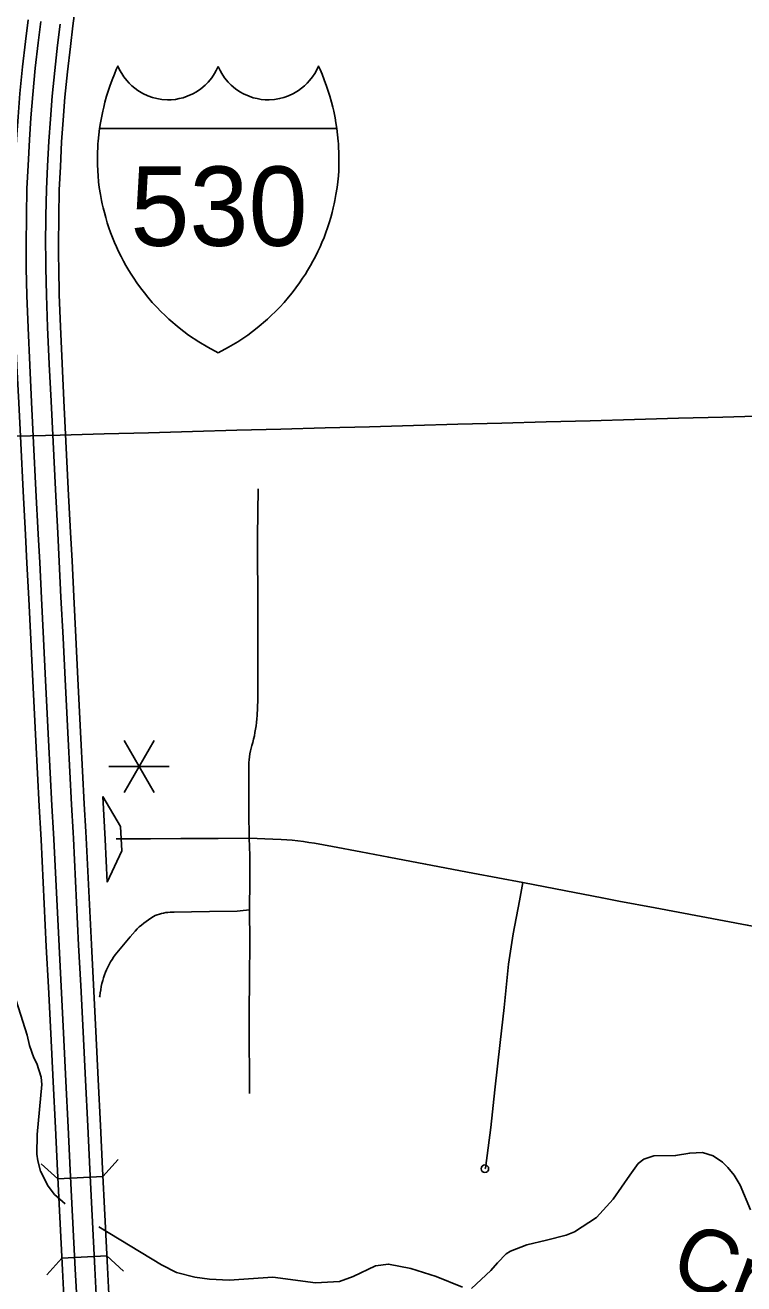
# Model space of a CAD drawing. Extents: x -19 to 366, y -4 to 359.
# Drawn here: x 155.582 to 156.487, y 181.938 to 183.524 of the extents above; entities that cross this region are included whole.
import ezdxf

# ---------------------------------------------------------------- set-up
doc = ezdxf.new("R2010")
doc.units = 0
for name, color, linetype in [('Level 19', 7, 'Continuous'), ('Level 23', 7, 'Continuous'), ('Level 31', 7, 'Continuous'), ('Level 35', 7, 'Continuous'), ('Level 39', 7, 'Continuous'), ('Level 42', 7, 'Continuous'), ('Level 48', 7, 'Continuous'), ('Level 60', 7, 'Continuous')]:
    doc.layers.add(name, color=color, linetype=linetype)

msp = doc.modelspace()

# ---------------------------------------------------------------- linework, layer by layer
at = {"layer": 'Level 19'}
for points in [[(155.6461, 183.5516), (155.6422, 183.5236), (155.639, 183.4974), (155.6353, 183.4657), (155.6321, 183.4336), (155.63, 183.4049), (155.628, 183.3773), (155.6265, 183.3459), (155.6251, 183.317), (155.6243, 183.2833), (155.624, 183.2473), (155.6241, 183.2331), (155.6243, 183.2188), (155.625, 183.1847), (155.6264, 183.1447), (155.6285, 183.098), (155.6309, 183.0514), (155.6334, 183.0003), (155.6363, 182.9403), (155.6392, 182.8853), (155.6411, 182.8495), (155.6433, 182.8044), (155.6459, 182.7531)], [(155.5892, 182.7503), (155.5866, 182.8016), (155.5843, 182.8466), (155.5825, 182.8824), (155.5796, 182.9374), (155.5766, 182.9976), (155.5741, 183.0486), (155.5718, 183.0953), (155.5696, 183.1424), (155.5682, 183.1832), (155.5674, 183.2179), (155.5673, 183.2325), (155.5671, 183.2473), (155.5675, 183.2842), (155.5683, 183.319), (155.5697, 183.3486), (155.5713, 183.3807), (155.5733, 183.409), (155.5755, 183.4385), (155.5788, 183.4718), (155.5826, 183.5041), (155.5858, 183.531)], [(155.6018, 183.5289), (155.5985, 183.5022), (155.5948, 183.4701), (155.5916, 183.4371), (155.5894, 183.4078), (155.5874, 183.3798), (155.5858, 183.3478), (155.5844, 183.3185), (155.5836, 183.284), (155.5832, 183.2473), (155.5834, 183.2327), (155.5835, 183.2182), (155.5843, 183.1836), (155.5857, 183.143), (155.5879, 183.096), (155.5902, 183.0494), (155.5927, 182.9983), (155.5957, 182.9383), (155.5986, 182.8832), (155.6004, 182.8474), (155.6026, 182.8024), (155.6052, 182.7511)], [(155.6298, 182.7523), (155.6272, 182.8036), (155.625, 182.8487), (155.6232, 182.8845), (155.6203, 182.9395), (155.6173, 182.9996), (155.6148, 183.0506), (155.6125, 183.0972), (155.6103, 183.144), (155.6089, 183.1843), (155.6082, 183.2185), (155.608, 183.2329), (155.6079, 183.2473), (155.6082, 183.2836), (155.609, 183.3176), (155.6104, 183.3466), (155.612, 183.3783), (155.614, 183.406), (155.6161, 183.435), (155.6193, 183.4674), (155.623, 183.4993), (155.6262, 183.5257)], [(155.6087, 182.3632), (155.6021, 182.4977), (155.6018, 182.5049), (155.5999, 182.5403), (155.5956, 182.6225), (155.5919, 182.6977), (155.5892, 182.7503)], [(155.6052, 182.7511), (155.6079, 182.6985), (155.6117, 182.6234), (155.6159, 182.5412), (155.6179, 182.5057), (155.6182, 182.4985), (155.6248, 182.3639)], [(155.6494, 182.3652), (155.6428, 182.4997), (155.6424, 182.507), (155.6405, 182.5425), (155.6363, 182.6246), (155.6325, 182.6998), (155.6298, 182.7523)], [(155.6459, 182.7531), (155.6486, 182.7006), (155.6524, 182.6254), (155.6566, 182.5433), (155.6585, 182.5078), (155.6589, 182.5005), (155.6655, 182.3659)], [(155.6322, 181.8971), (155.629, 181.956), (155.6259, 182.0225), (155.6229, 182.0807), (155.6204, 182.1349), (155.6173, 182.1927), (155.6145, 182.2539), (155.6114, 182.3122), (155.6087, 182.3632)], [(155.6248, 182.3639), (155.6274, 182.3131), (155.6305, 182.2547), (155.6334, 182.1935), (155.6364, 182.1357), (155.6389, 182.0815), (155.6419, 182.0233), (155.6451, 181.9568), (155.6483, 181.8979)], [(155.6729, 181.8992), (155.6697, 181.9581), (155.6665, 182.0246), (155.6635, 182.0827), (155.661, 182.1369), (155.658, 182.1948), (155.6551, 182.2559), (155.652, 182.3143), (155.6494, 182.3652)], [(155.6655, 182.3659), (155.6681, 182.3152), (155.6712, 182.2567), (155.6741, 182.1956), (155.6771, 182.1377), (155.6796, 182.0834), (155.6826, 182.0254), (155.6858, 181.9589), (155.6889, 181.9)]]:
    msp.add_lwpolyline(points, dxfattribs=at)
at = {"layer": 'Level 23'}
for points in [[(155.6758, 183.3944), (155.6769, 183.4016), (155.6781, 183.4079), (155.6797, 183.416), (155.681, 183.4213), (155.6826, 183.4276), (155.6846, 183.435), (155.6865, 183.4412), (155.6887, 183.4476), (155.6915, 183.4554), (155.6945, 183.4628), (155.6969, 183.4685), (155.6989, 183.473), (155.7011, 183.4681), (155.7037, 183.4635), (155.7064, 183.4593), (155.7101, 183.4546), (155.713, 183.4514), (155.7165, 183.4479), (155.7201, 183.4449), (155.724, 183.4421), (155.7302, 183.4384), (155.7366, 183.4354), (155.7423, 183.4334), (155.748, 183.4319), (155.7541, 183.4309), (155.7612, 183.4304), (155.7658, 183.4305), (155.7712, 183.431), (155.776, 183.4319), (155.7811, 183.4331), (155.7862, 183.4348), (155.7931, 183.4379), (155.7979, 183.4405), (155.8034, 183.4443), (155.8087, 183.4488), (155.8126, 183.4527), (155.817, 183.4581), (155.8207, 183.4635), (155.8228, 183.4674), (155.8252, 183.4724)], [(155.8252, 183.4724), (155.8275, 183.4674), (155.8297, 183.4635), (155.8333, 183.4581), (155.8377, 183.4527), (155.8416, 183.4488), (155.8469, 183.4443), (155.8525, 183.4405), (155.8572, 183.4379), (155.8641, 183.4348), (155.8693, 183.4331), (155.8744, 183.4319), (155.8792, 183.431), (155.8845, 183.4305), (155.8892, 183.4304), (155.8962, 183.4309), (155.9024, 183.4319), (155.908, 183.4334), (155.9138, 183.4354), (155.9201, 183.4384), (155.9263, 183.4421), (155.9302, 183.4449), (155.9338, 183.4479), (155.9374, 183.4514), (155.9403, 183.4546), (155.9439, 183.4593), (155.9467, 183.4635), (155.9492, 183.4681), (155.9514, 183.473), (155.9535, 183.4685), (155.9559, 183.4628), (155.9588, 183.4554), (155.9617, 183.4476), (155.9638, 183.4412), (155.9657, 183.435), (155.9678, 183.4276), (155.9694, 183.4213), (155.9706, 183.416), (155.9723, 183.4079), (155.9734, 183.4016), (155.9745, 183.3944)], [(155.8252, 183.1115), (155.8121, 183.1185), (155.8006, 183.1254), (155.7879, 183.134), (155.7761, 183.1429), (155.7632, 183.1539), (155.7583, 183.1584), (155.7529, 183.1638), (155.7478, 183.169), (155.7422, 183.1751), (155.7367, 183.1815), (155.7322, 183.1871), (155.7272, 183.1935), (155.7227, 183.1998), (155.7189, 183.2055), (155.7154, 183.2107), (155.7126, 183.2153), (155.7089, 183.2217), (155.706, 183.2269), (155.7028, 183.233), (155.6997, 183.2393), (155.697, 183.2452), (155.6945, 183.2508), (155.6919, 183.2571), (155.6897, 183.263), (155.6875, 183.2691), (155.6855, 183.2755), (155.6835, 183.282), (155.6818, 183.2883), (155.6803, 183.2942), (155.6791, 183.2995), (155.6783, 183.3034), (155.6769, 183.311), (155.6755, 183.3198), (155.6746, 183.3271), (155.6739, 183.3348), (155.6735, 183.3411), (155.6732, 183.349), (155.6731, 183.3564), (155.6733, 183.3646), (155.6735, 183.37), (155.6738, 183.375), (155.674, 183.3781), (155.6748, 183.3862), (155.6758, 183.3944)], [(155.9745, 183.3944), (155.6758, 183.3944)], [(155.6758, 183.3944), (155.9745, 183.3944)], [(155.9745, 183.3944), (155.9755, 183.3862), (155.9763, 183.3781), (155.9765, 183.375), (155.9768, 183.37), (155.9771, 183.3646), (155.9772, 183.3564), (155.9772, 183.349), (155.9769, 183.3411), (155.9765, 183.3348), (155.9758, 183.3271), (155.9749, 183.3198), (155.9735, 183.311), (155.9721, 183.3034), (155.9713, 183.2995), (155.97, 183.2942), (155.9686, 183.2883), (155.9669, 183.282), (155.9649, 183.2755), (155.9628, 183.2691), (155.9606, 183.263), (155.9584, 183.2571), (155.9558, 183.2508), (155.9534, 183.2452), (155.9507, 183.2393), (155.9476, 183.233), (155.9444, 183.2269), (155.9415, 183.2217), (155.9377, 183.2153), (155.9349, 183.2107), (155.9315, 183.2055), (155.9276, 183.1998), (155.9231, 183.1935), (155.9182, 183.1871), (155.9136, 183.1815), (155.9081, 183.1751), (155.9026, 183.169), (155.8975, 183.1638), (155.892, 183.1584), (155.8872, 183.1539), (155.8743, 183.1429), (155.8624, 183.134), (155.8498, 183.1254), (155.8383, 183.1185), (155.8252, 183.1115)]]:
    msp.add_lwpolyline(points, dxfattribs=at)
at = {"layer": 'Level 31'}
for points in [[(155.8755, 182.94), (155.8745, 182.8801), (155.875, 182.7823), (155.8749, 182.7037), (155.8752, 182.6742), (155.8741, 182.6545), (155.8738, 182.6502), (155.8734, 182.6459), (155.8729, 182.6416), (155.8722, 182.6373), (155.8715, 182.6331), (155.8707, 182.6288), (155.8697, 182.6246), (155.8687, 182.6204), (155.8676, 182.6169), (155.8666, 182.6134), (155.8658, 182.6098), (155.8651, 182.6061), (155.8645, 182.6025), (155.8641, 182.5988), (155.8639, 182.5951), (155.8638, 182.5915), (155.8639, 182.5646), (155.8638, 182.5327), (155.864, 182.4999)], [(155.6965, 182.4989), (155.7398, 182.499), (155.778, 182.4993)], [(155.778, 182.4993), (155.7872, 182.4993), (155.7982, 182.4994)], [(155.7982, 182.4994), (155.8251, 182.4995), (155.864, 182.4999)], [(155.864, 182.4999), (155.8648, 182.478), (155.8652, 182.447), (155.8647, 182.4097)], [(155.864, 182.4999), (155.8741, 182.4994), (155.8841, 182.499), (155.8941, 182.4986), (155.9044, 182.4984), (155.9114, 182.4978), (155.9184, 182.4972), (155.9254, 182.4964), (155.9325, 182.4956), (155.9394, 182.4946), (155.9464, 182.4936), (155.969, 182.4895), (156.0047, 182.4827), (156.04, 182.4759), (156.0863, 182.4673), (156.1457, 182.456), (156.2088, 182.4439)], [(156.2088, 182.4439), (156.2046, 182.4208), (156.1966, 182.3794), (156.1906, 182.3413), (156.1851, 182.2866), (156.1804, 182.2424), (156.1736, 182.1828), (156.1686, 182.1355), (156.1617, 182.084), (156.161, 182.0834)], [(156.2088, 182.4439), (156.25, 182.4359), (156.3085, 182.4247), (156.3297, 182.4207), (156.3755, 182.4121), (156.4913, 182.3903), (156.5604, 182.3771)], [(155.8647, 182.4097), (155.8608, 182.4092), (155.8568, 182.4088), (155.8529, 182.4084), (155.8491, 182.4081), (155.8142, 182.4073), (155.7914, 182.4072), (155.7699, 182.4066), (155.7672, 182.4067), (155.7645, 182.4066), (155.7618, 182.4064), (155.7591, 182.4061), (155.7564, 182.4056), (155.7537, 182.405), (155.7511, 182.4042), (155.7485, 182.4033), (155.746, 182.4023), (155.7436, 182.4011), (155.7404, 182.3992), (155.7374, 182.3972), (155.7343, 182.395), (155.7314, 182.3928), (155.7286, 182.3904), (155.7258, 182.388), (155.7231, 182.3855), (155.7205, 182.3829), (155.7142, 182.3755), (155.7079, 182.3681), (155.7016, 182.3606), (155.6955, 182.353), (155.6935, 182.35), (155.6915, 182.347), (155.6897, 182.3439), (155.6879, 182.3407), (155.6863, 182.3375), (155.6847, 182.3342), (155.6833, 182.3309), (155.682, 182.3275), (155.6809, 182.3241), (155.6798, 182.3207), (155.6788, 182.3168), (155.678, 182.3129), (155.6772, 182.3089), (155.6766, 182.305), (155.6761, 182.301), (155.6759, 182.2995)], [(155.8647, 182.4097), (155.8649, 182.3696), (155.8647, 182.3237), (155.8643, 182.2793), (155.8643, 182.2682), (155.8645, 182.1782)]]:
    msp.add_lwpolyline(points, dxfattribs=at)
msp.add_circle((156.161, 182.0834), 0.00473, dxfattribs=at)
at = {"layer": 'Level 35'}
for points in [[(155.56, 182.3299), (155.5845, 182.2516), (155.5876, 182.2385), (155.593, 182.2233), (155.5967, 182.2158), (155.6021, 182.1988), (155.6033, 182.1897), (155.5971, 182.1264), (155.5968, 182.1017), (155.5981, 182.0932), (155.6016, 182.0803), (155.611, 182.0615), (155.6192, 182.0509), (155.6326, 182.0392)], [(156.1442, 181.9326), (156.1684, 181.9553), (156.1767, 181.9649), (156.1877, 181.976), (156.1933, 181.9793), (156.2138, 181.9875), (156.2384, 181.9934), (156.2633, 181.9996), (156.274, 182.004), (156.3013, 182.022), (156.3223, 182.0448), (156.3436, 182.0751), (156.3541, 182.09), (156.3612, 182.0954), (156.3736, 182.0998), (156.4011, 182.1), (156.419, 182.103), (156.4351, 182.1038), (156.4484, 182.0997), (156.4603, 182.0916), (156.4669, 182.0851), (156.4748, 182.0752), (156.4823, 182.0626), (156.4954, 182.0317)], [(155.6748, 182.0102), (155.7536, 181.9622), (155.7727, 181.9527), (155.7956, 181.9467), (155.8144, 181.944)], [(155.8144, 181.944), (155.8388, 181.9431), (155.8938, 181.9468), (155.9477, 181.9397), (155.9778, 181.9414), (155.9951, 181.9474), (156.0231, 181.9609), (156.0397, 181.9631), (156.0678, 181.9575), (156.0998, 181.9477), (156.1328, 181.9339)]]:
    msp.add_lwpolyline(points, dxfattribs=at)
at = {"layer": 'Level 39'}
for p, q in [((155.6801, 182.0737), (155.6991, 182.0948)), ((155.6234, 182.0707), (155.6023, 182.0897)), ((155.6234, 182.0707), (155.6801, 182.0737)), ((155.6283, 181.9707), (155.6092, 181.9497)), ((155.6851, 181.9734), (155.6283, 181.9707)), ((155.6851, 181.9734), (155.7061, 181.9543))]:
    msp.add_line(p, q, dxfattribs=at)
at = {"layer": 'Level 42'}
for p, q in [((155.6799, 182.5523), (155.6827, 182.4984)), ((155.7023, 182.5147), (155.6799, 182.5523)), ((155.7039, 182.4841), (155.7023, 182.5147)), ((155.6827, 182.4984), (155.6855, 182.4444)), ((155.6855, 182.4444), (155.7039, 182.4841))]:
    msp.add_line(p, q, dxfattribs=at)
at = {"layer": 'Level 48'}
for p, q in [((155.7444, 182.6229), (155.7066, 182.5573)), ((155.7066, 182.6229), (155.7444, 182.5573)), ((155.6876, 182.5901), (155.7634, 182.5901))]:
    msp.add_line(p, q, dxfattribs=at)
at = {"layer": 'Level 60'}
for points in [[(0, 180.8999), (7.1228, 180.9044), (14.2457, 180.9176), (21.3685, 180.9397), (28.4912, 180.9706), (35.614, 181.0103), (42.7366, 181.0589), (49.8592, 181.1163), (56.9818, 181.1825), (64.1042, 181.2575), (71.2266, 181.3414), (78.3488, 181.4341), (85.4709, 181.5357), (92.5929, 181.646), (99.7147, 181.7652), (106.8364, 181.8933), (113.9579, 182.0301), (121.0793, 182.1758), (128.2005, 182.3303), (135.3214, 182.4936), (142.4422, 182.6658), (149.5627, 182.8468), (156.683, 183.0366), (163.8031, 183.2352), (170.9229, 183.4427), (178.0425, 183.659), (185.1617, 183.8841), (192.2807, 184.1181), (199.3994, 184.3608), (206.5178, 184.6124), (213.6359, 184.8728), (220.7537, 185.1421), (227.8711, 185.4201), (234.9881, 185.707), (242.1048, 186.0027), (249.2212, 186.3073), (256.3371, 186.6206), (263.4526, 186.9428), (270.5678, 187.2738), (277.6825, 187.6136), (284.7968, 187.9622), (291.9107, 188.3197), (299.0241, 188.6859), (306.1371, 189.061), (313.2495, 189.4449), (320.3615, 189.8377), (327.4731, 190.2392), (334.5841, 190.6495), (341.6946, 191.0687)], [(0, 172.2839), (7.1335, 172.2883), (14.267, 172.3015), (21.4005, 172.3236), (28.5339, 172.3544), (35.6673, 172.3941), (42.8006, 172.4426), (49.9339, 172.4999), (57.0671, 172.566), (64.2002, 172.6409), (71.3332, 172.7246), (78.4661, 172.8172), (85.5989, 172.9186), (92.7315, 173.0287), (99.8641, 173.1477), (106.9964, 173.2755), (114.1286, 173.4122), (121.2606, 173.5576), (128.3925, 173.7119), (135.5241, 173.8749), (142.6555, 174.0468), (149.7867, 174.2275), (156.9177, 174.417), (164.0485, 174.6153), (171.179, 174.8224), (178.3092, 175.0383), (185.4392, 175.2631), (192.5688, 175.4966), (199.6982, 175.739), (206.8273, 175.9902), (213.9561, 176.2502), (221.0845, 176.5189), (228.2126, 176.7965), (235.3404, 177.083), (242.4677, 177.3782), (249.5948, 177.6822), (256.7214, 177.995), (263.8476, 178.3167), (270.9735, 178.6471), (278.0989, 178.9863), (285.2239, 179.3344), (292.3485, 179.6912), (299.4726, 180.0569), (306.5963, 180.4314), (313.7195, 180.8146), (320.8422, 181.2067), (327.9644, 181.6076), (335.0862, 182.0172), (342.2074, 182.4357)]]:
    msp.add_spline(points, degree=3, dxfattribs=at)

# ---------------------------------------------------------------- texts
at = {"layer": 'Level 23'}
msp.add_text('530', height=0.1, dxfattribs=at).set_placement((155.7146, 183.2464))
at = {"layer": 'Level 35'}
msp.add_text('Creek', height=0.08, rotation=339.1616, dxfattribs=at).set_placement((156.3908, 181.9436))

doc.saveas('drawing.dxf')
